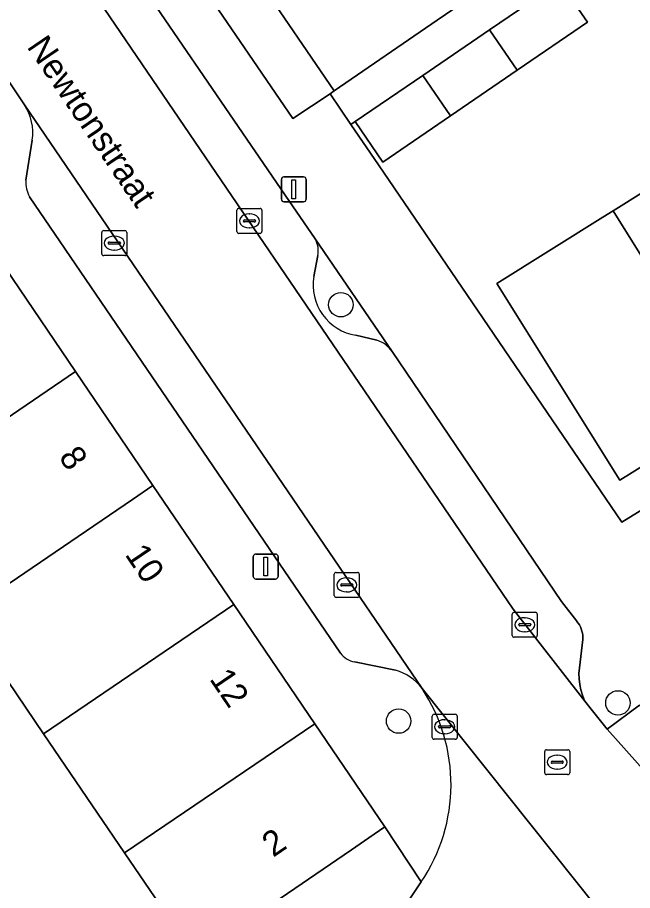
# Model space of a CAD drawing. Extents: x 159279 to 160377, y 384531 to 385888.
# Drawn here: x 159773.97 to 159798.6, y 385249.7 to 385284.67 of the extents above; entities that cross this region are included whole.
import ezdxf

# ---------------------------------------------------------------- set-up
doc = ezdxf.new("R2010")
doc.units = 0
for name, color, linetype in [('IMGEO_Boom', 7, 'Continuous'), ('IMGEO_Erf', 7, 'Continuous'), ('IMGEO_Kolk', 7, 'Continuous'), ('IMGEO_Lichtmast', 7, 'Continuous'), ('IMGEO_Muur', 7, 'Continuous'), ('IMGEO_Openbare_ruimte_label', 7, 'Continuous'), ('IMGEO_Pand', 7, 'Continuous'), ('IMGEO_Pand_nummerreeks', 7, 'Continuous'), ('IMGEO_Parkeervlak_open', 7, 'Continuous'), ('IMGEO_Rijbaan_lokaal_open', 7, 'Continuous'), ('IMGEO_Rioolput', 7, 'Continuous'), ('IMGEO_Verkeerseiland_open', 7, 'Continuous'), ('IMGEO_Voetpad_open', 7, 'Continuous')]:
    doc.layers.add(name, color=color, linetype=linetype)

msp = doc.modelspace()

# ---------------------------------------------------------------- linework, layer by layer
at = {"layer": 'IMGEO_Boom'}
for centre in [(159786.917, 385273.167), (159798.012, 385257.219), (159789.231, 385256.49)]:
    msp.add_circle(centre, 0.489, dxfattribs=at)
at = {"layer": 'IMGEO_Erf'}
for points in [[(159761.408, 385315.109), (159766.378, 385307.844), (159784.997, 385280.628), (159786.487, 385281.616), (159786.648, 385281.733), (159783.561, 385286.255), (159782.325, 385288.065), (159782.808, 385288.403), (159780.962, 385291.105), (159777.876, 385295.622), (159774.79, 385300.139), (159771.704, 385304.656), (159768.618, 385309.173), (159766.819, 385311.806), (159766.323, 385311.489), (159765.049, 385313.361)], [(159799.815, 385288.92), (159795.693, 385286.105), (159796.799, 385284.485), (159793.973, 385282.556), (159791.302, 385280.733), (159788.593, 385278.884), (159787.488, 385280.502), (159787.323, 385280.389), (159788.426, 385278.77), (159792.189, 385273.247), (159798.176, 385264.458), (159799.144, 385265.064)], [(159781.083, 385247.058), (159778.256, 385251.212), (159775.013, 385255.979), (159771.773, 385260.741), (159768.67, 385265.302), (159765.567, 385269.863), (159772.37, 385274.482), (159769.556, 385278.618), (159768.626, 385279.859), (159767.733, 385281.164), (159764.078, 385278.599), (159759.666, 385275.504), (159755.255, 385272.408), (159750.844, 385269.313), (159746.431, 385266.216), (159746.051, 385266.757), (159745.965, 385266.625), (159742.897, 385261.922), (159739.83, 385257.22), (159741.259, 385256.281), (159738.274, 385251.749), (159735.298, 385247.229)], [(159802.744, 385269.042), (159798.093, 385266.139), (159793.166, 385274.017), (159797.406, 385276.668), (159797.817, 385276.925), (159802.465, 385279.832)]]:
    msp.add_lwpolyline(points, dxfattribs=at)
at = {"layer": 'IMGEO_Kolk'}
for p, q in [((159782.754, 385276.1), (159782.754, 385276.952)), ((159782.829, 385277.026), (159783.681, 385277.026)), ((159783.755, 385276.952), (159783.755, 385276.1)), ((159783.013, 385276.52), (159783.013, 385276.532)), ((159783.451, 385276.483), (159783.053, 385276.483)), ((159783.056, 385276.569), (159783.454, 385276.569)), ((159783.242, 385276.806), (159783.267, 385276.806)), ((159783.497, 385276.532), (159783.497, 385276.52)), ((159777.42, 385276.136), (159778.272, 385276.136)), ((159783.265, 385276.246), (159783.24, 385276.246)), ((159777.345, 385275.21), (159777.345, 385276.062)), ((159777.833, 385275.916), (159777.858, 385275.916)), ((159778.346, 385276.062), (159778.346, 385275.21)), ((159783.681, 385276.026), (159782.829, 385276.026)), ((159777.604, 385275.63), (159777.604, 385275.642)), ((159778.042, 385275.593), (159777.644, 385275.593)), ((159777.647, 385275.679), (159778.045, 385275.679)), ((159778.088, 385275.642), (159778.088, 385275.63)), ((159778.272, 385275.136), (159777.42, 385275.136)), ((159777.856, 385275.356), (159777.831, 385275.356)), ((159786.652, 385261.519), (159786.652, 385262.371)), ((159786.727, 385262.445), (159787.579, 385262.445)), ((159787.14, 385262.225), (159787.165, 385262.225)), ((159787.653, 385262.371), (159787.653, 385261.519)), ((159786.911, 385261.939), (159786.911, 385261.951)), ((159787.349, 385261.902), (159786.951, 385261.902)), ((159786.954, 385261.988), (159787.352, 385261.988)), ((159787.395, 385261.951), (159787.395, 385261.939)), ((159787.579, 385261.445), (159786.727, 385261.445)), ((159787.163, 385261.665), (159787.138, 385261.665)), ((159793.782, 385259.924), (159793.782, 385260.776)), ((159793.857, 385260.85), (159794.709, 385260.85)), ((159794.783, 385260.776), (159794.783, 385259.924)), ((159794.084, 385260.393), (159794.482, 385260.393)), ((159794.27, 385260.63), (159794.295, 385260.63)), ((159794.041, 385260.344), (159794.041, 385260.356)), ((159794.479, 385260.307), (159794.081, 385260.307)), ((159794.293, 385260.07), (159794.268, 385260.07)), ((159794.525, 385260.356), (159794.525, 385260.344)), ((159794.709, 385259.85), (159793.857, 385259.85)), ((159790.574, 385255.838), (159790.574, 385256.69)), ((159790.649, 385256.764), (159791.501, 385256.764)), ((159791.062, 385256.544), (159791.087, 385256.544)), ((159791.575, 385256.69), (159791.575, 385255.838)), ((159790.833, 385256.258), (159790.833, 385256.27)), ((159791.271, 385256.221), (159790.873, 385256.221)), ((159790.876, 385256.307), (159791.274, 385256.307)), ((159791.317, 385256.27), (159791.317, 385256.258)), ((159791.085, 385255.984), (159791.06, 385255.984)), ((159791.501, 385255.764), (159790.649, 385255.764))]:
    msp.add_line(p, q, dxfattribs=at)
for points in [[(159782.754, 385276.1), (159782.754, 385276.952)], [(159782.829, 385277.026), (159783.681, 385277.026)], [(159783.755, 385276.952), (159783.755, 385276.1)], [(159777.42, 385276.136), (159778.272, 385276.136)], [(159777.345, 385275.21), (159777.345, 385276.062)], [(159778.346, 385276.062), (159778.346, 385275.21)], [(159783.681, 385276.026), (159782.829, 385276.026)], [(159778.272, 385275.136), (159777.42, 385275.136)], [(159786.652, 385261.519), (159786.652, 385262.371)], [(159786.727, 385262.445), (159787.579, 385262.445)], [(159787.653, 385262.371), (159787.653, 385261.519)], [(159787.579, 385261.445), (159786.727, 385261.445)], [(159793.782, 385259.924), (159793.782, 385260.776)], [(159793.857, 385260.85), (159794.709, 385260.85)], [(159794.783, 385260.776), (159794.783, 385259.924)], [(159794.709, 385259.85), (159793.857, 385259.85)], [(159790.574, 385255.838), (159790.574, 385256.69)], [(159790.649, 385256.764), (159791.501, 385256.764)], [(159791.575, 385256.69), (159791.575, 385255.838)], [(159791.501, 385255.764), (159790.649, 385255.764)]]:
    msp.add_lwpolyline(points, dxfattribs=at)
for centre, radius, start, end in [((159782.831, 385276.95), 0.0765, 91.552, 178.448), ((159782.831, 385276.95), 0.0765, 91.552, 178.448), ((159783.679, 385276.95), 0.0765, 1.552, 88.448), ((159783.679, 385276.95), 0.0765, 1.552, 88.448), ((159783.053, 385276.529), 0.0403, 85.8775, 175.7526), ((159783.05, 385276.519), 0.0366, 178.938, 274.7102), ((159783.454, 385276.526), 0.043, 264.8664, 352.4533), ((159783.458, 385276.531), 0.0386, 1.7309, 96.639), ((159777.422, 385276.06), 0.0765, 91.552, 178.448), ((159777.422, 385276.06), 0.0765, 91.552, 178.448), ((159778.27, 385276.06), 0.0765, 1.552, 88.448), ((159778.27, 385276.06), 0.0765, 1.552, 88.448), ((159782.831, 385276.102), 0.0765, 181.552, 268.448), ((159782.831, 385276.102), 0.0765, 181.552, 268.448), ((159783.679, 385276.102), 0.0765, 271.552, 358.448), ((159783.679, 385276.102), 0.0765, 271.552, 358.448), ((159777.644, 385275.639), 0.0403, 85.8775, 175.7526), ((159777.641, 385275.629), 0.0366, 178.938, 274.7102), ((159778.045, 385275.636), 0.043, 264.8664, 352.4533), ((159778.049, 385275.641), 0.0386, 1.7309, 96.639), ((159777.422, 385275.212), 0.0765, 181.552, 268.448), ((159777.422, 385275.212), 0.0765, 181.552, 268.448), ((159778.27, 385275.212), 0.0765, 271.552, 358.448), ((159778.27, 385275.212), 0.0765, 271.552, 358.448), ((159786.729, 385262.369), 0.0765, 91.552, 178.448), ((159786.729, 385262.369), 0.0765, 91.552, 178.448), ((159787.577, 385262.369), 0.0765, 1.552, 88.448), ((159787.577, 385262.369), 0.0765, 1.552, 88.448), ((159786.951, 385261.948), 0.0403, 85.8775, 175.7526), ((159786.948, 385261.938), 0.0366, 178.938, 274.7102), ((159787.352, 385261.945), 0.043, 264.8664, 352.4533), ((159787.356, 385261.95), 0.0386, 1.7309, 96.639), ((159786.729, 385261.521), 0.0765, 181.552, 268.448), ((159786.729, 385261.521), 0.0765, 181.552, 268.448), ((159787.577, 385261.521), 0.0765, 271.552, 358.448), ((159787.577, 385261.521), 0.0765, 271.552, 358.448), ((159793.859, 385260.774), 0.0765, 91.552, 178.448), ((159793.859, 385260.774), 0.0765, 91.552, 178.448), ((159794.707, 385260.774), 0.0765, 1.552, 88.448), ((159794.707, 385260.774), 0.0765, 1.552, 88.448), ((159794.081, 385260.353), 0.0403, 85.8775, 175.7526), ((159794.486, 385260.355), 0.0386, 1.7309, 96.639), ((159794.078, 385260.343), 0.0366, 178.938, 274.7102), ((159794.482, 385260.35), 0.043, 264.8664, 352.4533), ((159793.859, 385259.926), 0.0765, 181.552, 268.448), ((159793.859, 385259.926), 0.0765, 181.552, 268.448), ((159794.707, 385259.926), 0.0765, 271.552, 358.448), ((159794.707, 385259.926), 0.0765, 271.552, 358.448), ((159790.651, 385256.688), 0.0765, 91.552, 178.448), ((159790.651, 385256.688), 0.0765, 91.552, 178.448), ((159791.499, 385256.688), 0.0765, 1.552, 88.448), ((159791.499, 385256.688), 0.0765, 1.552, 88.448), ((159790.873, 385256.267), 0.0403, 85.8775, 175.7526), ((159790.87, 385256.257), 0.0366, 178.938, 274.7102), ((159791.274, 385256.264), 0.043, 264.8664, 352.4533), ((159791.278, 385256.269), 0.0386, 1.7309, 96.639), ((159790.651, 385255.84), 0.0765, 181.552, 268.448), ((159790.651, 385255.84), 0.0765, 181.552, 268.448), ((159791.499, 385255.84), 0.0765, 271.552, 358.448), ((159791.499, 385255.84), 0.0765, 271.552, 358.448)]:
    msp.add_arc(centre, radius, start, end, dxfattribs=at)
for centre, major_axis, ratio, start_param, end_param in [((159783.241, 385276.526), (-0.387, 0.002), 0.722429, 4.712389, 7.853982), ((159783.266, 385276.526), (-0.39, 0.002), 0.717154, 1.570796, 4.712389), ((159777.832, 385275.636), (-0.387, 0.002), 0.722429, 4.712389, 7.853982), ((159777.857, 385275.636), (-0.39, 0.002), 0.717154, 1.570796, 4.712389), ((159787.139, 385261.945), (-0.387, 0.002), 0.722429, 4.712389, 7.853982), ((159787.164, 385261.945), (-0.39, 0.002), 0.717154, 1.570796, 4.712389), ((159794.269, 385260.35), (-0.387, 0.002), 0.722429, 4.712389, 7.853982), ((159794.294, 385260.35), (-0.39, 0.002), 0.717154, 1.570796, 4.712389), ((159791.061, 385256.264), (-0.387, 0.002), 0.722429, 4.712389, 7.853982), ((159791.086, 385256.264), (-0.39, 0.002), 0.717154, 1.570796, 4.712389)]:
    msp.add_ellipse(centre, major_axis=major_axis, ratio=ratio, start_param=start_param, end_param=end_param, dxfattribs=at)
at = {"layer": 'IMGEO_Lichtmast'}
for p, q in [((159784.637, 385278.289), (159785.427, 385278.289)), ((159785.427, 385278.289), (159784.637, 385278.289)), ((159784.537, 385277.389), (159784.537, 385278.189)), ((159784.537, 385278.189), (159784.537, 385277.389)), ((159785.527, 385278.189), (159785.527, 385277.389)), ((159785.527, 385277.389), (159785.527, 385278.189)), ((159785.427, 385277.289), (159784.637, 385277.289)), ((159784.637, 385277.289), (159785.427, 385277.289)), ((159783.412, 385262.281), (159783.412, 385263.081)), ((159783.412, 385263.081), (159783.412, 385262.281)), ((159783.512, 385263.181), (159784.302, 385263.181)), ((159784.302, 385263.181), (159783.512, 385263.181)), ((159784.402, 385263.081), (159784.402, 385262.281)), ((159784.402, 385262.281), (159784.402, 385263.081)), ((159784.302, 385262.181), (159783.512, 385262.181)), ((159783.512, 385262.181), (159784.302, 385262.181))]:
    msp.add_line(p, q, dxfattribs=at)
for points in [[(159784.957, 385278.164), (159785.107, 385278.164), (159785.107, 385277.414), (159784.957, 385277.414), (159784.957, 385278.164)], [(159783.832, 385263.056), (159783.982, 385263.056), (159783.982, 385262.306), (159783.832, 385262.306), (159783.832, 385263.056)]]:
    msp.add_lwpolyline(points, dxfattribs=at)
for centre, start, end in [((159784.637, 385278.189), 90, 180), ((159784.637, 385278.189), 90, 180), ((159785.427, 385278.189), 0, 90), ((159785.427, 385278.189), 360, 90), ((159784.637, 385277.389), 180, 270), ((159784.637, 385277.389), 180, 270), ((159785.427, 385277.389), 270, 0), ((159785.427, 385277.389), 270, 0), ((159783.512, 385263.081), 90, 180), ((159783.512, 385263.081), 90, 180), ((159784.302, 385263.081), 0, 90), ((159784.302, 385263.081), 360, 90), ((159783.512, 385262.281), 180, 270), ((159783.512, 385262.281), 180, 270), ((159784.302, 385262.281), 270, 0), ((159784.302, 385262.281), 270, 0)]:
    msp.add_arc(centre, 0.1, start, end, dxfattribs=at)
at = {"layer": 'IMGEO_Muur'}
msp.add_lwpolyline([(159792.189, 385273.247), (159788.426, 385278.77)], dxfattribs=at)
at = {"layer": 'IMGEO_Pand'}
for points in [[(159783.561, 385286.255), (159786.648, 385281.733), (159790.774, 385284.559), (159794.229, 385286.925), (159791.143, 385291.43)], [(159795.693, 385286.105), (159792.868, 385284.176), (159793.973, 385282.556), (159796.799, 385284.485)], [(159793.973, 385282.556), (159792.868, 385284.176), (159790.197, 385282.352), (159791.302, 385280.733)], [(159791.302, 385280.733), (159790.197, 385282.352), (159787.488, 385280.502), (159788.593, 385278.884)], [(159802.744, 385269.042), (159805.101, 385270.513), (159804.784, 385271.03), (159807.072, 385272.46), (159802.465, 385279.832), (159797.817, 385276.925)], [(159797.817, 385276.925), (159797.406, 385276.668), (159793.166, 385274.017), (159798.093, 385266.139), (159802.744, 385269.042)], [(159773.196, 385275.042), (159772.37, 385274.482), (159765.567, 385269.863), (159768.67, 385265.302), (159776.291, 385270.487)], [(159778.572, 385265.366), (159779.391, 385265.924), (159776.291, 385270.487), (159768.67, 385265.302), (159771.773, 385260.741)], [(159779.391, 385265.924), (159778.572, 385265.366), (159771.773, 385260.741), (159775.013, 385255.979), (159782.631, 385261.155)], [(159785.871, 385256.386), (159782.631, 385261.155), (159775.013, 385255.979), (159778.256, 385251.212)], [(159788.044, 385251.819), (159788.679, 385252.254), (159785.871, 385256.386), (159778.256, 385251.212), (159781.083, 385247.058), (159787.343, 385251.34)]]:
    msp.add_lwpolyline(points, close=True, dxfattribs=at)
at = {"layer": 'IMGEO_Parkeervlak_open'}
for points in [[(159785.888, 385275.802), (159784.693, 385277.557), (159777.301, 385288.359)], [(159775.762, 385287.516), (159793.816, 385260.972), (159796.682, 385257.295), (159796.67, 385257.321), (159796.588, 385257.527), (159796.525, 385257.74), (159796.482, 385257.957), (159796.457, 385258.177), (159796.453, 385258.398), (159796.601, 385259.752), (159796.605, 385259.839), (159796.602, 385259.927), (159796.591, 385260.014), (159796.572, 385260.099), (159796.546, 385260.183), (159796.512, 385260.263), (159796.471, 385260.341), (159796.423, 385260.414), (159796.37, 385260.483), (159796.361, 385260.493), (159795.759, 385261.278), (159788.968, 385271.299)], [(159790.169, 385257.796), (159774.244, 385281.168)], [(159774.561, 385279.765), (159774.3, 385278.152)], [(159774.449, 385277.49), (159786.898, 385259.209)], [(159785.833, 385274.293), (159785.993, 385275.137)], [(159788.363, 385271.747), (159787.514, 385271.943)], [(159787.463, 385258.862), (159789.101, 385258.528)]]:
    msp.add_lwpolyline(points, dxfattribs=at)
for centre, radius, start, end in [((159772.588, 385280.056), 1.995, 351.6, 33.8637), ((159775.592, 385278.095), 1.294, 177.4804, 207.8887), ((159785.116, 385275.339), 0.9, 347.0001, 30.9451), ((159787.843, 385273.955), 2.038, 170.4442, 260.7095), ((159787.994, 385270.616), 1.19, 35.04, 71.9204), ((159787.65, 385259.8), 0.956, 218.1565, 258.7304), ((159788.612, 385256.669), 1.922, 35.8909, 75.2561)]:
    msp.add_arc(centre, radius, start, end, dxfattribs=at)
at = {"layer": 'IMGEO_Rijbaan_lokaal_open'}
msp.add_lwpolyline([(159775.762, 385287.516), (159771.769, 385284.869), (159773.054, 385282.947), (159774.244, 385281.168), (159790.169, 385257.796), (159799.751, 385245.788), (159803.713, 385249.269), (159803.596, 385249.396), (159803.067, 385250), (159802.556, 385250.583), (159797.587, 385256.17), (159796.943, 385256.966), (159796.682, 385257.295), (159793.816, 385260.972)], close=True, dxfattribs=at)
for points in [[(159801.572, 385243.727), (159799.751, 385245.788), (159790.169, 385257.796)], [(159790.134, 385250.048), (159789.242, 385248.698), (159780.316, 385235.239), (159758.088, 385201.287), (159758.042, 385201.217), (159749.253, 385187.737), (159749.15, 385187.579), (159744.657, 385180.708), (159733.384, 385163.188), (159732.442, 385162.275), (159732.356, 385162.155), (159713.525, 385133.304)]]:
    msp.add_lwpolyline(points, dxfattribs=at)
msp.add_arc((159784.37, 385253.948), 6.959, 325.9162, 33.5661, dxfattribs=at)
at = {"layer": 'IMGEO_Rioolput'}
for p, q in [((159795.082, 385254.419), (159795.082, 385255.271)), ((159795.157, 385255.345), (159796.009, 385255.345)), ((159796.083, 385255.271), (159796.083, 385254.419)), ((159795.341, 385254.839), (159795.341, 385254.851)), ((159795.779, 385254.802), (159795.381, 385254.802)), ((159795.384, 385254.888), (159795.782, 385254.888)), ((159795.57, 385255.125), (159795.595, 385255.125)), ((159795.825, 385254.851), (159795.825, 385254.839)), ((159795.593, 385254.565), (159795.568, 385254.565)), ((159796.009, 385254.345), (159795.157, 385254.345))]:
    msp.add_line(p, q, dxfattribs=at)
for points in [[(159795.082, 385254.419), (159795.082, 385255.271)], [(159795.157, 385255.345), (159796.009, 385255.345)], [(159796.083, 385255.271), (159796.083, 385254.419)], [(159796.009, 385254.345), (159795.157, 385254.345)]]:
    msp.add_lwpolyline(points, dxfattribs=at)
for centre, radius, start, end in [((159795.159, 385255.269), 0.0765, 91.552, 178.448), ((159795.159, 385255.269), 0.0765, 91.552, 178.448), ((159796.007, 385255.269), 0.0765, 1.552, 88.448), ((159796.007, 385255.269), 0.0765, 1.552, 88.448), ((159795.381, 385254.848), 0.0403, 85.8775, 175.7526), ((159795.378, 385254.838), 0.0366, 178.938, 274.7102), ((159795.782, 385254.845), 0.043, 264.8664, 352.4533), ((159795.786, 385254.85), 0.0386, 1.7309, 96.639), ((159795.159, 385254.421), 0.0765, 181.552, 268.448), ((159795.159, 385254.421), 0.0765, 181.552, 268.448), ((159796.007, 385254.421), 0.0765, 271.552, 358.448), ((159796.007, 385254.421), 0.0765, 271.552, 358.448)]:
    msp.add_arc(centre, radius, start, end, dxfattribs=at)
for centre, major_axis, ratio, start_param, end_param in [((159795.569, 385254.845), (-0.387, 0.002), 0.722429, 4.712389, 7.853982), ((159795.594, 385254.845), (-0.39, 0.002), 0.717154, 1.570796, 4.712389)]:
    msp.add_ellipse(centre, major_axis=major_axis, ratio=ratio, start_param=start_param, end_param=end_param, dxfattribs=at)
at = {"layer": 'IMGEO_Verkeerseiland_open'}
for points in [[(159788.968, 385271.299), (159785.888, 385275.802)], [(159785.993, 385275.137), (159785.833, 385274.293)], [(159787.514, 385271.943), (159788.363, 385271.747)]]:
    msp.add_lwpolyline(points, dxfattribs=at)
for centre, radius, start, end in [((159785.116, 385275.339), 0.9, 347.0001, 30.9451), ((159787.843, 385273.955), 2.038, 170.4442, 260.7095), ((159787.994, 385270.616), 1.19, 35.04, 71.9204)]:
    msp.add_arc(centre, radius, start, end, dxfattribs=at)
at = {"layer": 'IMGEO_Voetpad_open'}
for points in [[(159802.564, 385259.142), (159802.547, 385259.321), (159802.513, 385259.498), (159802.464, 385259.672), (159802.4, 385259.84), (159802.321, 385260.002), (159802.23, 385260.152), (159800.186, 385263.407), (159799.144, 385265.064), (159798.176, 385264.458), (159792.189, 385273.247), (159788.426, 385278.77), (159787.323, 385280.389), (159786.487, 385281.616), (159784.997, 385280.628), (159766.378, 385307.844), (159761.408, 385315.109), (159754.266, 385325.531), (159751.075, 385330.405)], [(159806.561, 385295.27), (159794.229, 385286.925), (159790.774, 385284.559), (159786.648, 385281.733), (159786.487, 385281.616), (159787.323, 385280.389), (159787.488, 385280.502), (159790.197, 385282.352), (159792.868, 385284.176), (159795.693, 385286.105), (159799.815, 385288.92)], [(159774.244, 385281.168), (159773.054, 385282.947), (159771.769, 385284.869), (159771.675, 385285.004), (159769.994, 385287.435), (159766.974, 385291.869), (159763.205, 385289.221), (159768.468, 385281.68), (159767.733, 385281.164), (159768.626, 385279.859), (159769.556, 385278.618), (159772.37, 385274.482), (159773.196, 385275.042), (159776.291, 385270.487), (159779.391, 385265.924), (159782.631, 385261.155), (159785.871, 385256.386), (159788.679, 385252.254), (159790.134, 385250.048)], [(159777.301, 385288.359), (159784.693, 385277.557), (159785.888, 385275.802), (159788.968, 385271.299), (159795.759, 385261.278), (159796.361, 385260.493), (159796.37, 385260.483), (159796.423, 385260.414), (159796.471, 385260.341), (159796.512, 385260.263), (159796.546, 385260.183), (159796.572, 385260.099), (159796.591, 385260.014), (159796.602, 385259.927), (159796.605, 385259.839), (159796.601, 385259.752), (159796.453, 385258.398), (159796.457, 385258.177), (159796.482, 385257.957), (159796.525, 385257.74), (159796.588, 385257.527), (159796.67, 385257.321), (159796.682, 385257.295), (159796.943, 385256.966), (159797.587, 385256.17), (159798.876, 385257.128)], [(159774.3, 385278.152), (159774.561, 385279.765)], [(159786.898, 385259.209), (159774.449, 385277.49)], [(159789.101, 385258.528), (159787.463, 385258.862)], [(159789.242, 385248.698), (159790.134, 385250.048), (159788.679, 385252.254), (159788.044, 385251.819), (159787.343, 385251.34), (159781.083, 385247.058)]]:
    msp.add_lwpolyline(points, dxfattribs=at)
msp.add_lwpolyline([(159802.556, 385250.583), (159803.233, 385251.037), (159799.83, 385256.303), (159799.694, 385256.229), (159798.876, 385257.128), (159797.587, 385256.17)], close=True, dxfattribs=at)
for centre, radius, start, end in [((159772.588, 385280.056), 1.995, 351.6, 33.8637), ((159775.592, 385278.095), 1.294, 177.4804, 207.8887), ((159787.65, 385259.8), 0.956, 218.1565, 258.7304), ((159788.612, 385256.669), 1.922, 35.8909, 75.2561), ((159784.37, 385253.948), 6.959, 325.9162, 33.5661)]:
    msp.add_arc(centre, radius, start, end, dxfattribs=at)

# ---------------------------------------------------------------- texts
at = {"layer": 'IMGEO_Openbare_ruimte_label'}
msp.add_text('Newtonstraat', height=1, rotation=304.246, dxfattribs=at).set_placement((159774.318, 385283.502))
at = {"layer": 'IMGEO_Pand_nummerreeks'}
for s, rotation, p in [('8', 304.1939, (159775.594, 385267.064)), ('10', 304.1939, (159778.246, 385263.16)), ('12', 304.1939, (159781.631, 385258.178)), ('2', 34.3717, (159784.207, 385251.012))]:
    msp.add_text(s, height=1, rotation=rotation, dxfattribs=at).set_placement(p)

doc.saveas('drawing.dxf')
